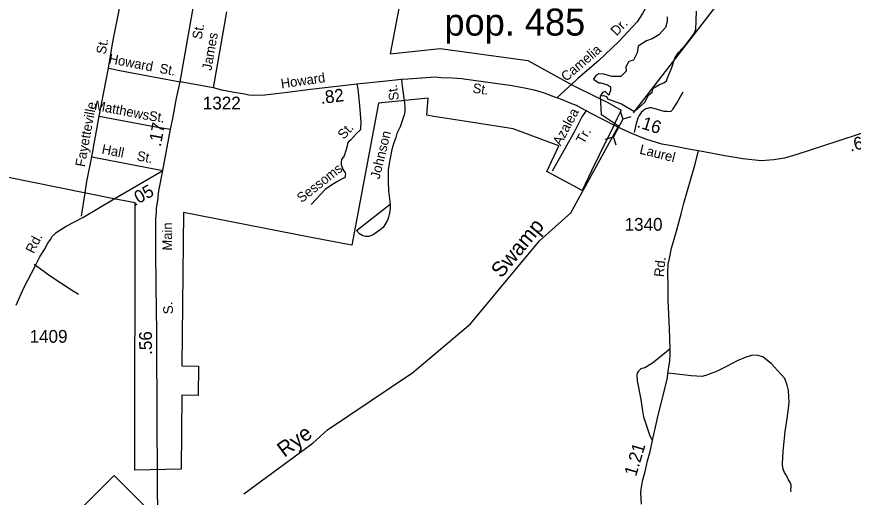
# Model space of a CAD drawing. Extents: x 2093524 to 2270757, y 289120 to 570408.
# Drawn here: x 2146913 to 2155115, y 455339 to 460049 of the extents above; entities that cross this region are included whole.
import ezdxf

# ---------------------------------------------------------------- set-up
doc = ezdxf.new("R2010")
doc.units = 0
for name, color, linetype in [('Exist Boundary Political City Limit New', 7, 'Continuous'), ('Exist Civil Demographics City Population Label', 7, 'Continuous'), ('Exist Hydrographic Creek Single Shore', 7, 'Continuous'), ('Exist Hydrographic Pond Over 1500 Sq Ft', 7, 'Continuous'), ('Exist Hydrographic Swamp Label', 7, 'Continuous'), ('Exist Road Non-System Type 51', 7, 'Continuous'), ('Exist Road Non-System Type 51 Label', 7, 'Continuous'), ('Exist Road Primary NC Attributed', 7, 'Continuous'), ('Exist Road Primary NC Label', 7, 'Continuous'), ('Exist Road Primary NC Mileage Hundredths English Label', 7, 'Continuous'), ('Exist Road Primary NC Shield CELL', 7, 'Continuous'), ('Exist Road Secondary Mileage Hundredths English Label', 7, 'Continuous'), ('Exist Road Secondary Structure Pipe CELL', 7, 'Continuous'), ('Exist Road Secondary Structure Pipe Number Label', 7, 'Continuous'), ('Exist Road Secondary Type 51 Attributed', 7, 'Continuous'), ('Exist Road Secondary Type 51 Label', 7, 'Continuous'), ('Exist Road Secondary Type 51 Number Label', 7, 'Continuous'), ('Map Preparation Boundary City Limit Buffer Line', 7, 'Continuous')]:
    doc.layers.add(name, color=color, linetype=linetype)

msp = doc.modelspace()

# ---------------------------------------------------------------- linework, layer by layer
at = {"layer": 'Exist Boundary Political City Limit New'}
for points in [[(2150757.5, 460646.4), (2150572.8, 459687), (2151064.8, 459739), (2151924.5, 459619.6), (2152367.2, 459375.8), (2152607.8, 459258.1), (2152709.2, 459207.3), (2152838.2, 459131.7), (2152796.8, 459046.7), (2152739.5, 458928.6), (2152690.8, 458831.6), (2152549, 458539.4), (2152455.5, 458347), (2152110, 458532.7), (2152226.5, 458782.3), (2151779.8, 458951), (2151341.8, 459020), (2151002.8, 459071.6), (2150932.5, 459083.2), (2150946.2, 459251.5), (2150461, 459203), (2150199.8, 457811.3), (2149800.5, 457886.1), (2148547, 458130.9)], [(2148547, 458130.9), (2148531.8, 456625.8), (2148695, 456622.7), (2148692, 456337.6), (2148533, 456338.8), (2148524.2, 455612.9), (2148072.5, 455604.3), (2148074, 458223.7), (2147865.5, 458264.7), (2146264, 458588.8)]]:
    msp.add_lwpolyline(points, dxfattribs=at)
at = {"layer": 'Exist Hydrographic Creek Single Shore'}
msp.add_line((2149138.8, 455370.6), (2149805.2, 455861.5), dxfattribs=at)
for points in [[(2152814.4, 458976.3), (2152644.8, 459087.9), (2152635.6, 459274.2)], [(2149805.2, 455861.5), (2149816.1, 455869.3), (2149958.6, 455999.6), (2150796.4, 456560.2), (2151360.5, 457037.6), (2152038.4, 457850.7), (2152345.6, 458126.6), (2152814.4, 458976.3)]]:
    msp.add_lwpolyline(points, dxfattribs=at)
at = {"layer": 'Exist Hydrographic Pond Over 1500 Sq Ft'}
msp.add_lwpolyline([(2153291.2, 460049.7), (2153289.3, 460003.6), (2153274.6, 459942.7), (2153210, 459872.6), (2153143.6, 459832.1), (2153088.3, 459811.8), (2153005.3, 459760.1), (2152996.1, 459695.6), (2152959.2, 459621.8), (2152915, 459608.9), (2152885.5, 459557.3), (2152889.1, 459516.7), (2152836.6, 459462.3), (2152746.2, 459462.3), (2152668.8, 459486.3), (2152620.8, 459488.1), (2152589.5, 459473.4), (2152569.2, 459436.5), (2152619, 459401.4), (2152639.2, 459401.4), (2152705.6, 459381.1), (2152735.1, 459360.9), (2152735.1, 459325.8), (2152716.7, 459279.7), (2152681.7, 459314.8), (2152655.8, 459305.5), (2152635.6, 459274.2), (2152668.8, 459277.9), (2152700.1, 459265), (2152706.6, 459243.7), (2152843, 459194), (2152964.8, 459122), (2152994.3, 459140.5), (2153071.7, 459212.4), (2153106.8, 459278.8), (2153141.8, 459308.3), (2153152.9, 459348.9), (2153213.7, 459383.9), (2153258, 459400.5), (2153283.8, 459420.8), (2153294.9, 459450.3), (2153335.4, 459551.7), (2153365, 459643.9), (2153400, 459699.3), (2153476.5, 459781.3), (2153552.1, 459877.2), (2153572.4, 459923.4), (2153578.9, 460105)], dxfattribs=at)
at = {"layer": 'Exist Road Non-System Type 51'}
for p, q in [((2148843.6, 459353.4), (2148972.5, 460096.7)), ((2147722.2, 459075.9), (2147811.6, 459546)), ((2147648.2, 458675.4), (2147722.2, 459075.9)), ((2147648.2, 458675.4), (2148345.4, 458541.5))]:
    msp.add_line(p, q, dxfattribs=at)
for points in [[(2147811.6, 459546), (2147856.8, 459803.1), (2147912.7, 460098), (2147946.4, 460285.3)], [(2153116, 460203.4), (2153092.4, 460157.3), (2153048.9, 460081), (2152997.4, 460000.7), (2152951.8, 459948.5), (2152816.4, 459807.9), (2152617.8, 459617), (2152415.7, 459443.7), (2152396.8, 459427.5), (2152209.7, 459254.8)], [(2147811.6, 459546), (2147939.1, 459519.5), (2148514.8, 459410)], [(2150247.8, 459389.5), (2150256, 459341.5), (2150272.7, 459179.8), (2150283.4, 459057.8), (2150287.7, 459007.9), (2150284.2, 458966), (2150284.2, 458947.9), (2150280.3, 458935.9), (2150244.3, 458905.8), (2150184.9, 458839.4), (2150164.9, 458823.4), (2150157.1, 458811.1), (2150151.3, 458781.3), (2150141.3, 458739.2), (2150121.8, 458685.2), (2150097.8, 458650.9), (2150094, 458625), (2150094.1, 458596.8), (2150114.5, 458549.2), (2150134.6, 458519.2), (2150136.6, 458505.1), (2150132.7, 458493), (2150129, 458471.1), (2150104.9, 458461.1), (2150051.1, 458430.7), (2149999.3, 458398.6), (2149937.8, 458356.2), (2149891.8, 458307.9), (2149798.6, 458207.4)], [(2150685.3, 459433.9), (2150691.8, 459368.2), (2150711.5, 459228), (2150714.5, 459206.3), (2150718.9, 459166.2), (2150717, 459134.1), (2150719, 459122.3), (2150715.3, 459098.4), (2150703.3, 459058.3), (2150674, 458970), (2150640.2, 458904.1), (2150628.6, 458864), (2150610.8, 458811.8), (2150591.2, 458747.6), (2150573.7, 458661.7), (2150563.8, 458611.7), (2150556.3, 458547.5), (2150555, 458431.4), (2150557.5, 458341.5), (2150574.2, 458211.9)], [(2153443.2, 459309.5), (2153417.3, 459263.4), (2153395.5, 459221.2), (2153375.9, 459191.1), (2153346.1, 459147.1), (2153340.3, 459133.1), (2153326.2, 459120.9), (2153304.2, 459116.8), (2153286.2, 459118.8), (2153260.3, 459120.6), (2153182, 459144.1), (2153148.1, 459154), (2153132.1, 459156), (2153118, 459155.9), (2153098.2, 459149.8), (2153080, 459145.5), (2153060.1, 459133.5), (2153036.4, 459111.3), (2153014.5, 459081.2), (2153002.8, 459053.3), (2152985, 459001.1), (2152967.5, 458912.9)], [(2152500.5, 459134.5), (2152454.9, 459066.2), (2152383.6, 458931.8), (2152288.6, 458759.2), (2152163.8, 458534.7)], [(2147722.2, 459075.9), (2147843.7, 459051.5), (2148276, 458968.8), (2148421.5, 458945.9)], [(2147546.6, 458095.5), (2147582.4, 458322), (2147601.3, 458432.4), (2147648.2, 458675.4)], [(2150574.2, 458211.9), (2150574.6, 458167.6), (2150566.6, 458125.8), (2150558.9, 458083.6), (2150547.1, 458053.7), (2150525.3, 458015.4), (2150505.7, 457983.3), (2150475.7, 457961.3), (2150418.1, 457916.9), (2150391.9, 457904.9), (2150364.2, 457894.7), (2150332, 457894.6), (2150306.3, 457902.4), (2150273.8, 457922.1), (2150245.9, 457952.1), (2150574.2, 458211.9)], [(2147083.2, 457622.9), (2147144.3, 457579.6), (2147240.9, 457509.7), (2147450.1, 457371.6), (2147519.2, 457328.2)], [(2153319.4, 456793.7), (2153283.4, 456765.5), (2153214, 456709.2), (2153146.3, 456652.8), (2153112.5, 456632.8), (2153070.6, 456608.4), (2153032.7, 456596.4), (2153008.6, 456574.2), (2152994.8, 456556.1), (2152993.1, 456536.1), (2152995.3, 456480), (2153032.3, 456298.2), (2153044.9, 456204.4), (2153057.1, 456128.4), (2153096.1, 456008.9), (2153110, 455968.9), (2153120.3, 455940.8), (2153146.6, 455895)], [(2154505.1, 455390.9), (2154502.8, 455411), (2154504.8, 455441.1), (2154504.5, 455460.8), (2154494.3, 455490.8), (2154480.2, 455510.8), (2154460, 455550.6), (2154440, 455582.5), (2154425.8, 455624.4), (2154419.4, 455666.5), (2154426.7, 455788.4), (2154445.7, 455982.5), (2154467, 456110.4), (2154480.4, 456208.5), (2154485.9, 456270.4), (2154483.7, 456324.6), (2154479.4, 456386.3), (2154466.9, 456436.4), (2154442.7, 456502.2), (2154372.1, 456581.7), (2154312, 456645.5), (2154229.4, 456715.1), (2154177.5, 456726.6), (2154129.4, 456732.5), (2154071.7, 456716), (2153975.7, 456675.6), (2153878.2, 456623.1), (2153772.5, 456570.4), (2153702.8, 456543.9), (2153670.8, 456533.7), (2153652.9, 456527.9), (2153632.8, 456523.7), (2153526.7, 456529.1), (2153304.8, 456553.8)]]:
    msp.add_lwpolyline(points, dxfattribs=at)
at = {"layer": 'Exist Road Primary NC Attributed'}
for points in [[(2148514.8, 459410), (2148647.7, 460153.2), (2148678.7, 460304.6), (2148788.7, 460902.3)], [(2148345.4, 458541.5), (2148421.5, 458945.9), (2148443.6, 459051.4), (2148479.6, 459250.7), (2148514.8, 459410)], [(2148343, 452300.3), (2148345.7, 452650.7), (2148341, 452829.7), (2148333.3, 453058.6), (2148331.8, 453254.7), (2148330.2, 453498.7), (2148330.9, 453770.4), (2148327.6, 454086.2), (2148318.2, 454428.2), (2148309, 454766.1), (2148301.8, 455117.9), (2148293.7, 455360.7), (2148292.1, 455608.5), (2148289.3, 456040.9), (2148285.6, 456954.9), (2148278.8, 457411), (2148277.6, 457750.9), (2148278.5, 457996.9), (2148277.9, 458064.9), (2148283.3, 458136.8), (2148284, 458172.8), (2148295.6, 458248.5), (2148307.4, 458342.3), (2148345.4, 458541.5)]]:
    msp.add_lwpolyline(points, dxfattribs=at)
at = {"layer": 'Exist Road Primary NC Shield CELL'}
msp.add_lwpolyline([(2147534.9, 455218.6), (2147867.9, 455551.6), (2148200.9, 455218.6), (2147867.9, 454885.6)], close=True, dxfattribs=at)
at = {"layer": 'Exist Road Secondary Structure Pipe CELL'}
for p, q in [((2152827.9, 459124.7), (2152854.9, 459045.9)), ((2152935, 459068.6), (2152854.9, 459045.9)), ((2152854.9, 459045.9), (2152762.8, 458870.2)), ((2152682.7, 458847.6), (2152762.8, 458870.2)), ((2152789.8, 458791.4), (2152762.8, 458870.2))]:
    msp.add_line(p, q, dxfattribs=at)
at = {"layer": 'Exist Road Secondary Structure Pipe Number Label'}
msp.add_line((2152959.1, 459106.5), (2154176.6, 460679.9), dxfattribs=at)
at = {"layer": 'Exist Road Secondary Type 51 Attributed'}
for points in [[(2152800, 458969.9), (2152632.3, 459053.6), (2152488.6, 459129.2), (2152402.3, 459177.8), (2152340.2, 459203.3), (2152264, 459235), (2152209.7, 459254.8), (2152153.6, 459274.3), (2152097.7, 459298.1), (2152035.4, 459317.7), (2151985.5, 459329.5), (2151907.4, 459346.8), (2151771.4, 459370.2), (2151415.2, 459422.3), (2151273.2, 459439.2), (2151183.1, 459446.9), (2151073, 459450.1), (2151015, 459455.9), (2150747.3, 459436.3), (2150685.3, 459433.9), (2150505.4, 459414.9), (2150247.8, 459389.5), (2150051.7, 459364.6), (2149792, 459337), (2149568.6, 459304.9), (2149344.1, 459281.4), (2149234.1, 459277.6), (2149188.1, 459280.5), (2149148.3, 459289.3), (2149044.7, 459307.4), (2148923.1, 459327.8), (2148843.6, 459353.4), (2148514.8, 459410)], [(2156659.7, 459386.9), (2156502.4, 459335.2), (2155840.7, 459117.1), (2154963.2, 458830.3), (2154562.3, 458699.7), (2154439.2, 458663.3), (2154334.6, 458646.7), (2154210.3, 458636.6), (2154030.7, 458657.2), (2153855.1, 458684.4), (2153598.3, 458733.9)], [(2153598.3, 458733.9), (2153500.1, 458750.4), (2153336.2, 458783.2), (2153237.3, 458799.8), (2153080.4, 458847.9), (2152957.1, 458899.4), (2152800, 458969.9)], [(2153038.7, 455271.4), (2153031.4, 455383.3), (2153035.3, 455416.7), (2153041.1, 455458.6), (2153052.9, 455508.9), (2153078.1, 455602.8), (2153097.6, 455694.9), (2153125.1, 455786.9), (2153146.6, 455895), (2153194.3, 456113.6), (2153234.9, 456274.2), (2153266.1, 456401), (2153292, 456513.5), (2153297.8, 456554.7), (2153306.2, 456612.3), (2153315, 456676.5), (2153318.1, 456740.4), (2153319.4, 456793.7), (2153314.2, 456991.6), (2153300.7, 457271.7), (2153299.8, 457407.5), (2153296.7, 457539.3), (2153299.9, 457624.3), (2153311.5, 457678.2), (2153332.7, 457781.2), (2153380.8, 457947.8), (2153427.9, 458118.1), (2153454.9, 458221.4), (2153563, 458592.6), (2153598.3, 458733.9)], [(2146907, 457220.2), (2146983.1, 457391.4), (2147097.2, 457611.1), (2147143.7, 457700.9), (2147183.8, 457768.5), (2147218.7, 457828.7), (2147245.1, 457866.8), (2147259.9, 457895.3), (2147301.1, 457933.3), (2147396.2, 457994.6), (2147559.9, 458080.2), (2147867.3, 458262.9), (2148345.4, 458541.5)]]:
    msp.add_lwpolyline(points, dxfattribs=at)
at = {"layer": 'Map Preparation Boundary City Limit Buffer Line'}
for points in [[(2150757.5, 460646.4), (2150572.8, 459687), (2151064.8, 459739), (2151924.5, 459619.6), (2152367.2, 459375.8), (2152607.8, 459258.1), (2152709.2, 459207.3), (2152838.2, 459131.7), (2152796.8, 459046.7), (2152739.5, 458928.6), (2152690.8, 458831.6), (2152549, 458539.4), (2152455.5, 458347), (2152110, 458532.7), (2152226.5, 458782.3), (2151779.8, 458951), (2151341.8, 459020), (2151002.8, 459071.6), (2150932.5, 459083.2), (2150946.2, 459251.5), (2150461, 459203), (2150199.8, 457811.3), (2149800.5, 457886.1), (2148547, 458130.9)], [(2148547, 458130.9), (2148531.8, 456625.8), (2148695, 456622.7), (2148692, 456337.6), (2148533, 456338.8), (2148524.2, 455612.9), (2148072.5, 455604.3), (2148074, 458223.7), (2147865.5, 458264.7), (2146264, 458588.8)]]:
    msp.add_lwpolyline(points, dxfattribs=at)

# ---------------------------------------------------------------- texts
at = {"layer": 'Exist Civil Demographics City Population Label'}
msp.add_text('pop. 485', height=265, dxfattribs=at).set_placement((2151106.8, 459864.1))
at = {"layer": 'Exist Hydrographic Swamp Label'}
for s, rotation, p in [('Swamp', 50.18059, (2151664.1, 457478.6)), ('Rye', 36.37593, (2149536.3, 455724.5))]:
    msp.add_text(s, height=150, rotation=rotation, dxfattribs=at).set_placement(p)
at = {"layer": 'Exist Road Non-System Type 51 Label'}
for s, rotation, p in [('Dr.', 46.10058, (2152793.8, 459855.3)), ('James', 80.16174, (2148822, 459516.8)), ('St.', 80.02886, (2147784.5, 459675.9)), ('Camelia', 40.61031, (2152300, 459409.4)), ('Howard', 349.23071, (2147809.8, 459594.2)), ('St.', 349.23071, (2148307.2, 459499.6)), ('St.', 97.976, (2150661, 459234.3)), ('Matthews', 349.17001, (2147669.4, 459136.5)), ('Fayetteville', 79.53172, (2147579.1, 458572.1)), ('Azalea', 62.06797, (2152245.9, 458777.2)), ('St.', 351.0557, (2148203.6, 459034)), ('St.', 48.18455, (2150120.3, 458840.9)), ('Johnson', 76.30658, (2150469.8, 458451.2)), ('Tr.', 61.17967, (2152472.8, 458794.7)), ('Hall', 349.1287, (2147740.7, 458707.7)), ('St.', 349.1287, (2148084.5, 458641.7)), ('Sessoms', 38.14871, (2149705.8, 458221.3))]:
    msp.add_text(s, height=95, rotation=rotation, dxfattribs=at).set_placement(p)
at = {"layer": 'Exist Road Primary NC Label'}
for s, rotation, p in [('St.', 79.86146, (2148725, 459822.2)), ('Main', 89.79063, (2148435.5, 457756.7)), ('S.', 94.27404, (2148447.3, 457137.5))]:
    msp.add_text(s, height=95, rotation=rotation, dxfattribs=at).set_placement(p)
at = {"layer": 'Exist Road Primary NC Mileage Hundredths English Label'}
for s, rotation, p in [('.17', 79.34283, (2148324.7, 458769.6)), ('.56', 90.20485, (2148238.8, 456734.3))]:
    msp.add_text(s, height=125, rotation=rotation, dxfattribs=at).set_placement(p)
at = {"layer": 'Exist Road Secondary Mileage Hundredths English Label'}
for s, rotation, p in [('.82', 7.25246, (2149897, 459192.9)), ('.16', 342.32579, (2152986.6, 458968.4)), ('.6', 13.55891, (2155087.6, 458726.1)), ('.05', 29.06416, (2148067.2, 458190.1)), ('1.21', 73.39345, (2152985.2, 455536.7))]:
    msp.add_text(s, height=125, rotation=rotation, dxfattribs=at).set_placement(p)
at = {"layer": 'Exist Road Secondary Type 51 Label'}
for s, rotation, p in [('Howard', 8.17945, (2149509.1, 459346)), ('St.', 351.68298, (2151378.3, 459305.1)), ('Laurel', 345.94588, (2153013.7, 458708)), ('Rd.', 63.20453, (2147079, 457721.2)), ('Rd.', 83.85497, (2153255.3, 457494.1))]:
    msp.add_text(s, height=95, rotation=rotation, dxfattribs=at).set_placement(p)
at = {"layer": 'Exist Road Secondary Type 51 Number Label'}
for s, p in [('1322', (2148737.7, 459140.6)), ('1340', (2152873, 457951.4)), ('1409', (2147039, 456853.3))]:
    msp.add_text(s, height=125, dxfattribs=at).set_placement(p)

doc.saveas('drawing.dxf')
